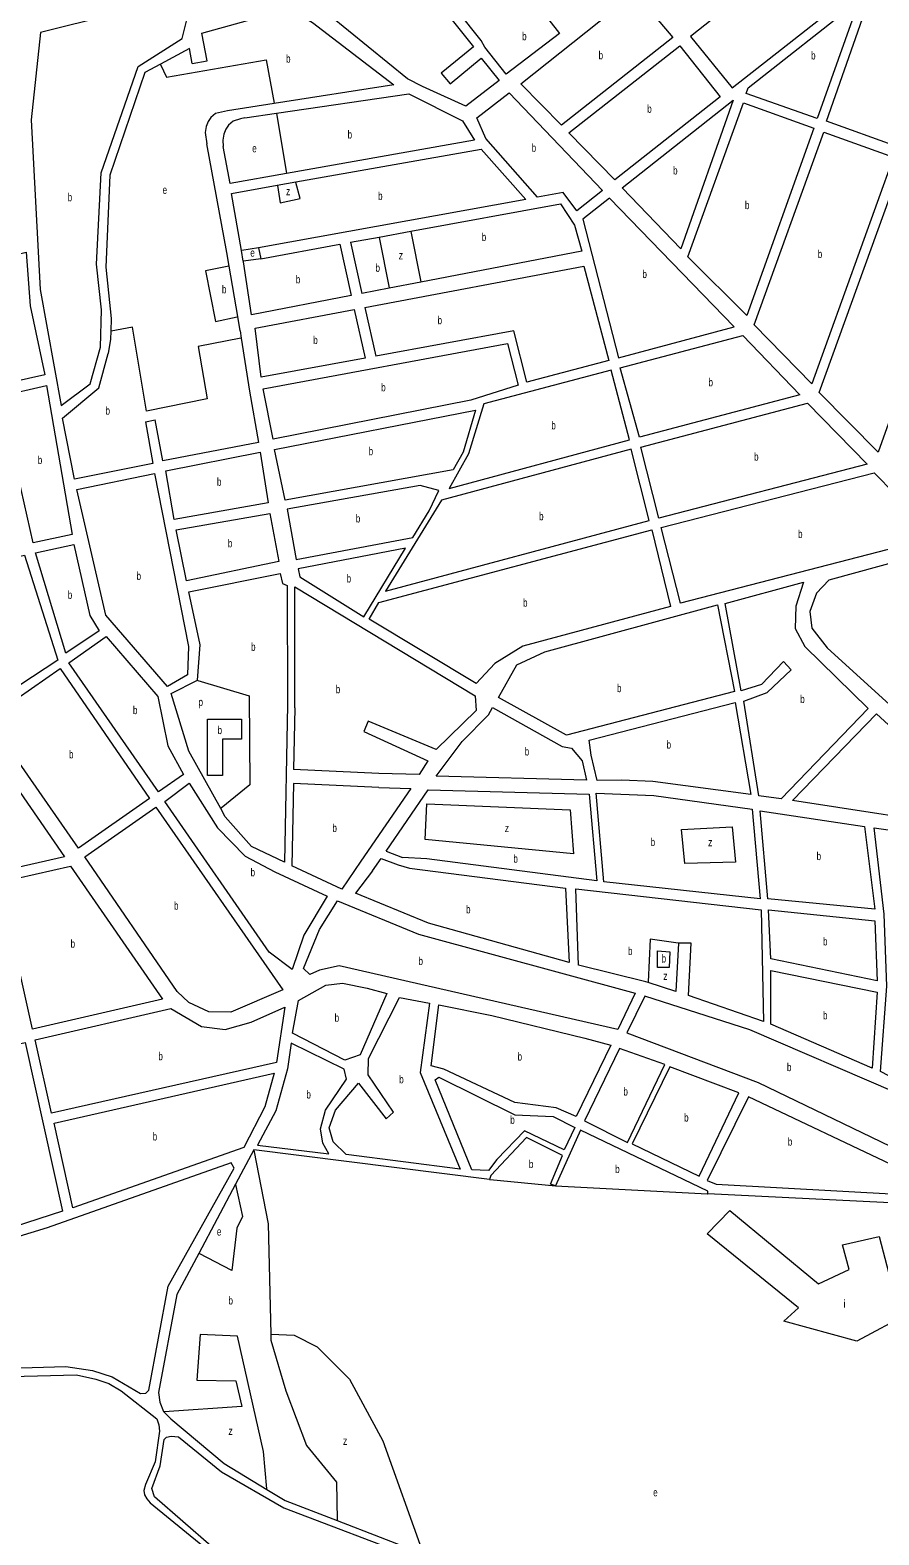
# Model space of a CAD drawing. Extents: x 639657 to 671642, y 222838 to 252123.
# Drawn here: x 642574 to 643635, y 244084 to 245964 of the extents above; entities that cross this region are included whole.
import ezdxf

# ---------------------------------------------------------------- set-up
doc = ezdxf.new("R2010")
doc.units = 0
doc.header["$LTSCALE"] = 4
doc.layers.add('1', color=7, linetype='Continuous', lineweight=13)
doc.layers.add('21', color=7, linetype='Continuous', lineweight=13)
doc.layers.add('7', color=7, linetype='Continuous')

msp = doc.modelspace()

# ---------------------------------------------------------------- linework, layer by layer
at = {"layer": '1'}
for p, q in [((642777.028, 245922.624), (642795.616, 245925.724)), ((642842.971, 245854.485), (642882.241, 245860.287)), ((642820.41, 245686.31), (642795.48, 245822.112)), ((642824.46, 245772.64), (642815.935, 245818.606)), ((642862.732, 245678.542), (642961.639, 245696.624)), ((642961.639, 245696.624), (642975.766, 245632.477)), ((642974.967, 245699.06), (642989.069, 245635.029)), ((642860.038, 245692.234), (642862.732, 245678.542)), ((642851.01, 245608.54), (642840.95, 245674.56)), ((642975.766, 245632.477), (642851.01, 245608.54)), ((642979.585, 245615.135), (642993.004, 245554.209)), ((642992.897, 245617.647), (643006.332, 245556.645)), ((642660.21, 245517.04), (642671.9, 245560.15)), ((642993.004, 245554.209), (642863.13, 245530.47)), ((642718.817, 245474.819), (642730.95, 245477.32)), ((642740.14, 245426.04), (642730.95, 245477.32)), ((642896.31, 245120.92), (642892.537, 244924.368)), ((642905.148, 245117.339), (642903.79, 245040.327)), ((643010.42, 245035.26), (642903.79, 245040.327)), ((642903.483, 245022.926), (642901.668, 244920.066)), ((643010.29, 245017.85), (642903.483, 245022.926)), ((642987.73, 244925.81), (642963.999, 244890.703)), ((643002.46, 244913.68), (643013.002, 244929.033)), ((643019.277, 244938.172), (643039.853, 244930.452)), ((642963.999, 244890.703), (642901.668, 244920.066)), ((643002.46, 244913.68), (642981.263, 244885.547))]:
    msp.add_line(p, q, dxfattribs=at)
for points in [[(643569.81, 245850.37), (643626.21, 246010.93), (643769.86, 246126.63), (643657.86, 245818.82)], [(643583.29, 246101.7), (643399.8, 245956.15), (643451.76, 245892.21), (643590.43, 246000.56), (643624.94, 246026.42), (643600.68, 246066.86)], [(642770.04, 245975.36), (642764.78, 246005.63), (642587.51, 245961.16), (642575.78, 245851.91), (642587.17, 245640.01), (642613.43, 245495.02), (642649.5, 245522.27), (642662.29, 245568.16), (642663.7, 245614.56), (642657.44, 245671.53), (642663.41, 245785.78), (642709.47, 245918.64), (642764.51, 245953.49)], [(643331.55, 246010.09), (643377.88, 245954.8), (643238.54, 245845.37), (643187.78, 245896.85), (643317.672, 246000.354)], [(643471.73, 245892.07), (643610.41, 246001.06), (643558.24, 245853.88), (643469.32, 245885)], [(643247.71, 245835.64), (643386.61, 245944.64), (643436.85, 245880.72), (643305.29, 245777.03)], [(643173.31, 245885.78), (643289.94, 245763.82), (643257.76, 245738.48), (643240.73, 245761.37), (643208.47, 245755.58), (643144.12, 245828.85), (643132.7, 245854.49)], [(643387.59, 245690.76), (643314.46, 245766.87), (643453.15, 245876.74)], [(643396.54, 245681.03), (643466.01, 245873.43), (643553.85, 245841.67), (643470.12, 245607.48)], [(643551.56, 245522.07), (643479.28, 245595.82), (643566.49, 245836.64), (643653.47, 245805.32)], [(643634.5, 245436.64), (643560.51, 245511.26), (643665.91, 245802.44), (643753.52, 245770.26)], [(643265.42, 245728.12), (643309.72, 245554.46), (643454.34, 245593.2), (643298.68, 245754.1)], [(642506.43, 245648.08), (642492.6, 245667.73), (642569.45, 245686.75), (642574.56, 245619.68), (642592.86, 245533.4), (642534.75, 245520.7)], [(642878.26, 245453.02), (642865.82, 245516.06), (643171.07, 245572.6), (643184.24, 245520.52), (643125.45, 245501.81)], [(643335.86, 245455.67), (643312.1, 245542.229), (643465.01, 245582.6), (643536.64, 245508.21)], [(643300.8, 245539.05), (643141.32, 245496.97), (643122.4, 245434.59), (643098.24, 245391.57), (643323.38, 245452.11)], [(642578.48, 245323.58), (642537.02, 245506.71), (642595.13, 245520.28), (642626.9, 245333.99)], [(642893.4, 245376.64), (642880.1, 245439.9), (643130.95, 245489.31), (643115.75, 245436.78), (643103.14, 245414.74)], [(643360.27, 245354.1), (643337.7, 245443.2), (643546.02, 245498.05), (643620.65, 245421.91)], [(642754.65, 245352.67), (642743.91, 245413.34), (642861.82, 245436.81), (642872.11, 245373.57)], [(643088.47, 245376.81), (643018.49, 245262.98), (643348.22, 245351.39), (643325.66, 245440.49)], [(642669.15, 245232.92), (642632.88, 245390.03), (642729.92, 245410.21), (642772.43, 245193.75), (642771.32, 245158.52), (642746.08, 245144.08)], [(643387.43, 245247.99), (643362.98, 245342.48), (643629.38, 245411.11), (643708.06, 245331.08)], [(643061.75, 245395.04), (642895.69, 245365.46), (642906.84, 245302.85), (643052.91, 245330), (643073.12, 245363.38), (643085.34, 245388.86)], [(642769.79, 245275.86), (642757.14, 245339.55), (642873.95, 245360.02), (642885.12, 245300.21)], [(642998.26, 245228.31), (643010.423, 245248.951), (643351.36, 245339.77), (643374.73, 245244), (643190.29, 245194.55), (643155.33, 245172.87), (643131.74, 245147.68)], [(642619.18, 245185.56), (642581.18, 245311.1), (642628.96, 245321.51), (642649.17, 245232.63), (642660.63, 245213.42)], [(642487.23, 245152.07), (642457.43, 245282.72), (642567.62, 245307.96), (642609.02, 245176.81), (642515.12, 245115.13)], [(643043.57, 245316.74), (642909.55, 245290.8), (642911.41, 245280.91), (642991.4, 245231.15)], [(643679.44, 245233.31), (643668.34, 245303.21), (643572.79, 245276.8), (643557.21, 245260.79), (643549.1, 245237.64), (643551.31, 245216.79), (643570.68, 245192.37), (643749.92, 245029.57), (643720.8, 245220.56), (643693.94, 245219.46), (643685.38, 245223.6)], [(643463.12, 245138.75), (643443.06, 245247.61), (643541.2, 245274.22), (643531.53, 245244.21), (643530.47, 245216.28), (643542.77, 245194.07), (643621.68, 245116.39), (643513.05, 245003.47), (643485.37, 245007.31), (643466.25, 245125.84), (643495.53, 245136.38), (643525.81, 245164.97), (643516.22, 245175.13), (643488.73, 245146.53)], [(642735.05, 245012.42), (642622.75, 245173.71), (642669.39, 245206.49), (642733.96, 245131.27), (642746.63, 245069.93), (642766.14, 245033.91)], [(642635.07, 244941.96), (642522.13, 245103.91), (642612.17, 245166.48), (642723.82, 245004.11)], [(643152.53, 245117.648), (643239.559, 245069.099), (643250.905, 245066.829), (643264.519, 245050.938), (643269.625, 245027.102), (643081.93, 245031.76), (643114.25, 245075.38), (643147.35, 245108.46)], [(643275.45, 245058.38), (643273.22, 245077.09), (643455.49, 245123.98), (643475.08, 245008.88), (643352.76, 245025.41), (643313.872, 245027.102), (643283.239, 245026.534)], [(643527.43, 245001.44), (643632.38, 245109.87), (643752.93, 244999.03), (643759.86, 244977.5), (643759.35, 244965.9)], [(642532.8, 244912.13), (642494.06, 245084.97), (642506.14, 245091.98), (642617.37, 244931.11)], [(642873.27, 244811.82), (642742.7, 245000.33), (642773.15, 245023.33), (642808.85, 244967.43), (642843.4, 244932.16), (642880.43, 244912.57), (642945.74, 244881.82), (642916.6, 244833.45), (642901.9, 244790.35)], [(643354.14, 245007.78), (643476.88, 244990.61), (643486.81, 244878.58), (643291.5, 244899.89), (643281.77, 245010.63)], [(642758.2, 244762.94), (642642.94, 244930.94), (642731.69, 244993.31), (642890.12, 244764.85), (642825.26, 244736.91), (642797.98, 244737.53), (642772.92, 244749.3)], [(643496.48, 244878.51), (643486.96, 244988.61), (643617.41, 244969.23), (643629.98, 244865.57)], [(643641.96, 244859.47), (643629.42, 244967.43), (643759.22, 244948.92), (643763.59, 244838.66), (643746.74, 244765.92), (643699.25, 244671.68), (643691.04, 244634.99), (643637.33, 244663.08), (643645.18, 244769.41)], [(642577.39, 244715.8), (642536.36, 244899.64), (642624.81, 244919.46), (642740.08, 244753.39)], [(642936.2, 244840.19), (642958.59, 244876.36), (643059.9, 244834.63), (643330.46, 244760.8), (643308.88, 244715.59), (642960.8, 244794.89), (642936.27, 244789.68), (642924.2, 244784.18), (642916.31, 244791.54)], [(643500.24, 244803.49), (643497.24, 244864.76), (643630.31, 244851.17), (643633.21, 244776.15)], [(643500.09, 244722.25), (643500.14, 244789.09), (643632.89, 244762.18), (643626.84, 244667.02)], [(642967.91, 244677.06), (642902.2, 244710.82), (642910.01, 244751.6), (642944.09, 244770.93), (642964.94, 244773.16), (642995.83, 244766.93), (643020.49, 244760.31), (642987.08, 244683.81)], [(643474.04, 244714.9), (643342.9, 244757.06), (643320.44, 244711.22), (643484.53, 244649.28), (643649.34, 244569.72), (643680.78, 244581.76), (643683.7, 244599.36), (643679.32, 244617.87), (643649.72, 244623.66), (643655.83, 244636.52)], [(642601.35, 244610.74), (642580.95, 244702.45), (642750.31, 244741.72), (642788.61, 244719.11), (642818.23, 244715.25), (642850.74, 244724.71), (642892.76, 244743.34), (642882.6, 244673.98)], [(642997.57, 244679.22), (643036.14, 244755.48), (643073.68, 244748.13), (643061.89, 244661.59), (643111.73, 244540.89), (642969.43, 244559.04), (642953.22, 244574.84), (642948.19, 244592.5), (642956.29, 244614.8), (642984.89, 244648.14), (643019.37, 244603.84), (643028.67, 244612.16), (642996.99, 244658.59)], [(643075.493, 244669.988), (643085.433, 244746.383), (643151.55, 244732.78), (643267.77, 244704.7), (643300.36, 244695.66), (643256.98, 244606.76), (643231.92, 244617.67), (643180.41, 244624.04), (643091.35, 244665.91)], [(642509.14, 244454.42), (642457.84, 244674.47), (642568.46, 244699.31), (642615.09, 244488.54)], [(642881.53, 244613.58), (642858.45, 244570.96), (642947.96, 244560.04), (642940.32, 244573.21), (642937.22, 244591.28), (642943.83, 244614.45), (642969.67, 244653.19), (642966.97, 244665.89), (642900.82, 244698.36), (642896.29, 244666.36)], [(643321.18, 244574.3), (643367.84, 244671.56), (643311.07, 244691.51), (643267.25, 244601.1)], [(643410.45, 244532), (643460.38, 244636.12), (643373.84, 244668.73), (643326.75, 244572.33)], [(642627.8, 244492.54), (642604.48, 244598.25), (642879.5, 244660.89), (642867.81, 244618.62), (642841.46, 244567.85)], [(643228.19, 244606.52), (643255.37, 244592.8), (643241.86, 244565.16), (643192.41, 244588.71), (643157.78, 244553.04), (643147.37, 244539.14), (643126.54, 244539.93), (643080.51, 244652.44), (643085.26, 244655.85), (643180.31, 244608.78)], [(643665.44, 244509.21), (643658.38, 244542.79), (643472.37, 244631.31), (643420.72, 244526.77), (643431.86, 244521.96)]]:
    msp.add_lwpolyline(points, close=True, dxfattribs=at)
for points in [[(642947.62, 245983.401), (643038.83, 246055.68), (643128.462, 245943.295)], [(643142.57, 245942.91), (643138.11, 245951.32), (643049.319, 246062.669)], [(642795.616, 245925.724), (642789.05, 245960.19), (642880.76, 245985.76), (642908.05, 245985.35), (642927.52, 245973.62), (643029.01, 245895.59), (642879.634, 245872.39), (642821.141, 245863.306)], [(643074.08, 245889.69), (643064.66, 245893.84), (643046.25, 245903.42), (642947.62, 245983.401)], [(643209.31, 245993.99), (643235.92, 245959.87), (643169.39, 245909), (643142.57, 245942.91)], [(642777.028, 245922.624), (642773.66, 245940.97), (642737.378, 245921.55)], [(643128.462, 245943.295), (643088.037, 245910.301), (643099.449, 245896.809), (643138.177, 245929.098)], [(643138.177, 245929.098), (643160.53, 245901.12), (643118.84, 245868.97), (643074.08, 245889.69)], [(642737.378, 245921.55), (642717.8, 245911.07), (642674.13, 245782.91), (642669.02, 245667.8), (642675.65, 245603.73), (642675.148, 245588.088)], [(642882.241, 245860.287), (643047.62, 245884.72), (643115.06, 245850.96), (643129.7, 245826.58), (642894.772, 245785.065), (642824.46, 245772.64)], [(642821.141, 245863.306), (642806.107, 245859.882), (642800.354, 245855.085), (642796.998, 245849.809), (642794.601, 245843.574), (642793.162, 245836.379), (642795.48, 245822.112)], [(642842.971, 245854.485), (642837.27, 245853.167), (642828.161, 245850.289), (642822.408, 245845.492), (642819.052, 245840.216), (642816.655, 245833.981), (642815.216, 245826.786), (642815.935, 245818.606)], [(642906.414, 245774.383), (643138, 245815.36), (643194.05, 245752.46), (642860.038, 245692.234)], [(642838.475, 245688.701), (642825.971, 245760.149), (642883.398, 245770.31), (642906.414, 245774.383)], [(643050.204, 245712.815), (643237.19, 245747), (643254.83, 245720.46), (643263.84, 245687.75), (643062.703, 245649.157), (643023.338, 245641.604), (642989.069, 245635.029)], [(642974.967, 245699.06), (643010.771, 245705.606), (643050.204, 245712.815)], [(642836.9, 245588.23), (642833.89, 245606.131), (642823.303, 245669.104), (642820.41, 245686.31)], [(642840.95, 245674.56), (642840.788, 245675.484), (642838.475, 245688.701)], [(642992.897, 245617.647), (643266.5, 245669.26), (643297.66, 245551.32), (643195.43, 245524.1), (643179.13, 245588.23), (643006.332, 245556.645)], [(642863.13, 245530.47), (642855.62, 245591.75), (642979.585, 245615.135)], [(642675.148, 245588.088), (642674.83, 245578.17), (642671.9, 245560.15)], [(642836.9, 245588.23), (642838.284, 245579.334), (642848.61, 245512.95)], [(642718.817, 245474.819), (642727.65, 245422.47), (642629.97, 245403.16), (642614.82, 245479.32), (642660.21, 245517.04)], [(642848.61, 245512.95), (642859.76, 245448.85), (642740.14, 245426.04)], [(642786.84, 245196.02), (642772.92, 245262.3), (642886.95, 245285.37), (642889.87, 245272.67), (642895.65, 245270.27), (642896.31, 245120.92)], [(642905.148, 245117.339), (642905.31, 245268.48), (643130.77, 245132.21), (643132.14, 245114.16), (643081.95, 245065.29), (642996.92, 245100.68), (642991.374, 245087.827), (643071.33, 245050.96), (643060.89, 245033.84), (643010.42, 245035.26)], [(643217.95, 245187.49), (643433.6, 245246.17), (643454.73, 245137.52), (643244.7, 245083.3), (643159.726, 245130.407)], [(642812.733, 244991.381), (642773.01, 245063.31), (642750.75, 245135.24), (642783.73, 245151.77), (642786.84, 245196.02)], [(643159.726, 245130.407), (643182.6, 245170.97), (643217.95, 245187.49)], [(643010.29, 245017.85), (643050.24, 245016.72), (642987.73, 244925.81)], [(643019.277, 244938.172), (643071.93, 245014.86), (643272.96, 245009.62), (643282.71, 244901.03), (643070.45, 244928.48), (643039.853, 244930.452)], [(642892.537, 244924.368), (642851.01, 244943.93), (642818.4, 244981.12), (642812.733, 244991.381)], [(643013.002, 244929.033), (643034.487, 244920.972), (643048.618, 244917.109)], [(643048.618, 244917.109), (643243.76, 244892.05), (643248.25, 244798.96), (643072.24, 244848.08), (642981.263, 244885.547)], [(643256.65, 244891.32), (643488.01, 244864.82), (643490.87, 244725.54), (643397.24, 244757.76), (643400.5, 244823.08), (643384.82, 244823.18)], [(643346.952, 244774.165), (643344.1, 244775.1), (643259.83, 244795.66), (643256.65, 244891.32)], [(643384.82, 244823.18), (643381.6, 244762.81), (643346.952, 244774.165)], [(643421.46, 244510), (643421.48, 244513.22), (643262.44, 244589.53), (643231, 244520)], [(643231, 244520), (643225, 244522), (643239.87, 244558.08), (643194.71, 244580.31), (643150.12, 244533.11), (643148.738, 244527.939), (642853.9, 244564.91), (642831.25, 244522.325), (642785.139, 244435.628)], [(642285.662, 244413.899), (642364.78, 244335.81), (642413.35, 244307.32), (642457.53, 244296.7), (642506.48, 244290.79), (642619.29, 244294.12), (642652.34, 244289.38), (642677.21, 244281.26), (642712.51, 244260.6), (642718.96, 244260.98), (642722.64, 244264.83), (642747.2, 244394.73), (642829.46, 244542.29), (642825.85, 244548.77), (642595.61, 244467.56), (642376.41, 244400.45), (642365.889, 244430.148)], [(643764.867, 244370.483), (643749.23, 244399.57), (643674.56, 244497.44), (643421.46, 244510)], [(642785.139, 244435.628), (642757.86, 244384.34), (642735.07, 244261.74), (642736.49, 244249.69), (642741.13, 244238.05), (642741.654, 244237.518)], [(642518.01, 244281.03), (642632.32, 244283.92), (642656.78, 244278.6), (642672.64, 244272.9), (642688.25, 244263.98), (642732.69, 244228.86), (642735.43, 244221.53), (642736.23, 244213.57), (642730.8, 244175.12), (642718.57, 244146.82), (642716.58, 244139.31), (642717.62, 244134.14), (642720.37, 244128.75), (642724.42, 244123.99), (642790.42, 244070.22)], [(642741.654, 244237.518), (642750.3, 244228.74), (642817.15, 244173.04), (642870.449, 244140.77)], [(642800.73, 244069.94), (642730.06, 244131.26), (642726.48, 244142.04), (642737.21, 244170.35), (642742.17, 244203.21), (642744.99, 244205.98), (642750.58, 244207.45), (642759.81, 244206.53), (642813.85, 244162.74), (642891.51, 244117.71), (643060.314, 244053.359)], [(642870.449, 244140.77), (642893.29, 244126.94), (642958.381, 244101.787), (643065.736, 244060.302)]]:
    msp.add_lwpolyline(points, dxfattribs=at)
at = {"layer": '21'}
for points in [[(642737.378, 245921.55), (642737.609, 245921.05), (642744.906, 245905.231), (642869.394, 245927.027), (642879.54, 245872.89), (642879.634, 245872.39)], [(642882.241, 245860.287), (642882.324, 245859.787), (642894.689, 245785.565), (642894.772, 245785.065)], [(642883.398, 245770.31), (642883.481, 245769.81), (642887.03, 245748.509), (642911.928, 245753.698), (642906.547, 245773.883), (642906.414, 245774.383)], [(643010.771, 245705.606), (643010.869, 245705.106), (643023.24, 245642.104), (643023.338, 245641.604)], [(643050.204, 245712.815), (643050.302, 245712.315), (643062.605, 245649.657), (643062.703, 245649.157)], [(642860.038, 245692.234), (642838.975, 245688.783), (642838.475, 245688.701)], [(642862.732, 245678.542), (642841.309, 245675.557), (642840.788, 245675.484)], [(642823.303, 245669.104), (642822.803, 245669.008), (642793.664, 245663.401), (642806.113, 245600.089), (642833.39, 245606.022), (642833.89, 245606.131)], [(642838.284, 245579.334), (642837.784, 245579.238), (642784.327, 245568.953), (642795.739, 245503.565), (642720.009, 245487.997), (642702.373, 245592.824), (642675.648, 245588.175), (642675.148, 245588.088)], [(642783.73, 245151.77), (642784.23, 245151.619), (642848.134, 245132.263), (642849.171, 245021.208), (642813.233, 244991.79), (642812.733, 244991.381)], [(643384.82, 244823.18), (643384.32, 244823.25), (643349.201, 244828.158), (643346.983, 244774.902), (643346.952, 244774.165)], [(642853.9, 244564.91), (642853.999, 244564.41), (642872.164, 244472.44), (642875.117, 244334.563)], [(642831.25, 244522.325), (642831.358, 244521.825), (642840.012, 244481.779), (642832.752, 244467.252), (642826.529, 244414.332), (642785.638, 244435.371), (642785.139, 244435.628)], [(643148.738, 244527.939), (643149.238, 244527.891), (643231, 244520)], [(643231, 244520), (643420.96, 244510.026), (643421.46, 244510)], [(642870.449, 244140.77), (642870.401, 244141.269), (642865.941, 244188.122), (642833.789, 244332.356), (642787.117, 244334.432), (642782.968, 244277.361), (642831.715, 244276.323), (642838.975, 244244.156), (642741.851, 244237.531), (642741.654, 244237.518)], [(642875.117, 244334.563), (642875.276, 244327.168), (642893.945, 244263.871), (642919.874, 244195.386), (642957.212, 244149.729), (642958.369, 244102.287), (642958.381, 244101.787)], [(642875.117, 244334.563), (642875.618, 244334.543), (642904.316, 244333.394), (642933.357, 244318.867), (642973.806, 244278.398), (643015.293, 244201.612), (643065.558, 244060.803), (643065.736, 244060.302)]]:
    msp.add_lwpolyline(points, dxfattribs=at)
for points in [[(642838.797, 245103.202), (642838.797, 245078.292), (642814.937, 245078.292), (642814.937, 245032.625), (642796.264, 245032.625), (642796.264, 245103.202)], [(643249.467, 244989.815), (643253.76, 244935.062), (643068.064, 244952.706), (643070.139, 244997.336)], [(643451.751, 244968.805), (643456.054, 244924.683), (643392.772, 244922.607), (643388.622, 244965.161)], [(643358.538, 244813.628), (643374.099, 244812.59), (643373.061, 244792.87), (643358.538, 244792.87)], [(643673.004, 244361.005), (643607.513, 244326.13), (643516.242, 244351.034), (643534.911, 244367.636), (643420.823, 244459.988), (643448.827, 244489.042), (643559.803, 244397.728), (643598.178, 244415.369), (643589.881, 244446.498), (643635.516, 244456.875), (643657.297, 244373.862)]]:
    msp.add_lwpolyline(points, close=True, dxfattribs=at)

# ---------------------------------------------------------------- texts
at = {"layer": '7'}
for s, width, p in [('b', 0.75, (643189.377, 245951.495)), ('b', 0.75, (642894.371, 245923.505)), ('b', 0.75, (643284.972, 245927.73)), ('b', 0.75, (643550.549, 245927.47)), ('b', 0.75, (643345.718, 245860.835)), ('b', 0.75, (642971.253, 245828.68)), ('e', 0.75, (642852.066, 245811.465)), ('b', 0.75, (643201.273, 245812.13)), ('b', 0.75, (643378.069, 245783.75)), ('b', 0.75, (642621.399, 245750.325)), ('e', 0.75, (642740.027, 245759.57)), ('z', 0.8, (642894.292, 245757.85)), ('b', 0.75, (643009.374, 245751.95)), ('b', 0.75, (643467.83, 245740.455)), ('b', 0.75, (643138.907, 245700.603)), ('e', 0.75, (642849.684, 245681.045)), ('z', 0.8, (643035.167, 245677.77)), ('b', 0.75, (643558.84, 245679.355)), ('b', 0.75, (643006.12, 245662.201)), ('b', 0.75, (643339.753, 245654.28)), ('b', 0.75, (642814.201, 245635.216)), ('b', 0.75, (642906.529, 245647.671)), ('b', 0.75, (643083.715, 245596.68)), ('b', 0.75, (642928.315, 245571.904)), ('b', 0.75, (643422.28, 245519.135)), ('b', 0.75, (643013.238, 245512.81)), ('b', 0.75, (642668.702, 245483.695)), ('b', 0.75, (643225.835, 245465.31)), ('b', 0.75, (642997.564, 245432.975)), ('b', 0.75, (643479.303, 245426.075)), ('b', 0.75, (642584.058, 245421.93)), ('b', 0.75, (642807.934, 245394.74)), ('b', 0.75, (642981.506, 245348.945)), ('b', 0.75, (643210.594, 245351.735)), ('b', 0.75, (643534.241, 245329.55)), ('b', 0.75, (642821.62, 245317.94)), ('b', 0.75, (642707.496, 245277.145)), ('b', 0.75, (642970.046, 245273.945)), ('b', 0.75, (642621.51, 245253.535)), ('b', 0.75, (643190.524, 245243.725)), ('b', 0.75, (642850.634, 245188.509)), ('b', 0.75, (642956.449, 245135.576)), ('b', 0.75, (643307.902, 245136.92)), ('b', 0.75, (643536.924, 245123.277)), ('b', 0.75, (642702.977, 245109.455)), ('p', 0.75, (642784.909, 245119.607)), ('b', 0.75, (642808.713, 245084.52)), ('b', 0.75, (643369.888, 245066.43)), ('b', 0.75, (642623.073, 245054.22)), ('b', 0.75, (643192.583, 245057.785)), ('b', 0.75, (642952.3, 244962.247)), ('z', 0.8, (643167.655, 244962.047)), ('b', 0.75, (643350.03, 244944.605)), ('z', 0.8, (643421.819, 244944.403)), ('b', 0.75, (643178.454, 244923.844)), ('b', 0.75, (643557.4, 244927.09)), ('b', 0.75, (642850.028, 244906.84)), ('b', 0.75, (642754.348, 244865.11)), ('b', 0.75, (643119.322, 244860.533)), ('b', 0.75, (642625.077, 244817.63)), ('b', 0.75, (643321.719, 244808.43)), ('b', 0.75, (643565.453, 244820.455)), ('b', 0.75, (643059.84, 244795.975)), ('b', 0.75, (643363.725, 244799.097)), ('z', 0.8, (643365.799, 244777.301)), ('b', 0.75, (643565.407, 244728.055)), ('b', 0.75, (642955.027, 244725.11)), ('b', 0.75, (642734.825, 244677.04)), ('b', 0.75, (643183.697, 244676.571)), ('b', 0.75, (643520.33, 244663.39)), ('b', 0.75, (643035.757, 244648.185)), ('b', 0.75, (643315.98, 244632.905)), ('b', 0.75, (642919.783, 244629.2)), ('b', 0.75, (643174.529, 244597.495)), ('b', 0.75, (643391.839, 244600.365)), ('b', 0.75, (642727.646, 244576.715)), ('b', 0.75, (643521.432, 244570.26)), ('b', 0.75, (643197.763, 244542.236)), ('b', 0.75, (643305.653, 244536.009)), ('e', 0.75, (642807.86, 244457.913)), ('b', 0.75, (642822.38, 244371.788)), ('z', 0.8, (642822.38, 244208.875)), ('z', 0.8, (642965.509, 244196.423)), ('e', 0.75, (643353.183, 244132.05))]:
    msp.add_text(s, height=10, dxfattribs=dict(at, width=width)).set_placement(p)
msp.add_text('i', height=10, dxfattribs=at).set_placement((643590.917, 244367.636))

doc.saveas('drawing.dxf')
